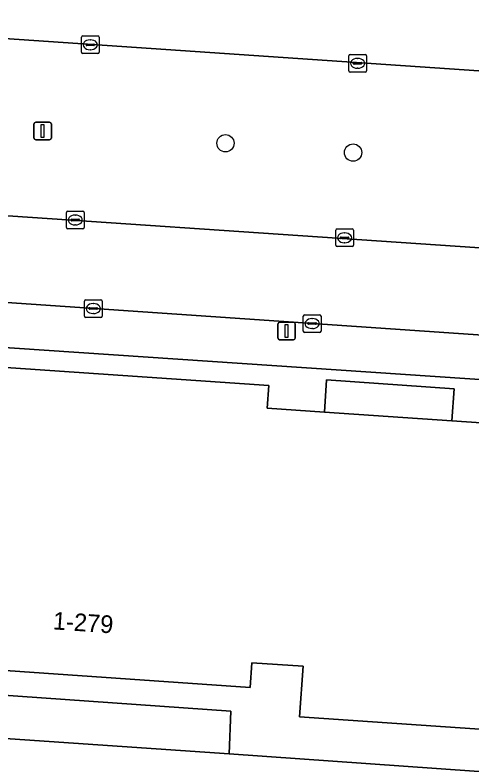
# Model space of a CAD drawing. Extents: x 161848 to 162726, y 385382 to 386521.
# Drawn here: x 161938.78 to 161964.65, y 385419.53 to 385462.04 of the extents above; entities that cross this region are included whole.
import ezdxf

# ---------------------------------------------------------------- set-up
doc = ezdxf.new("R2010")
doc.units = 0
for name, color, linetype in [('IMGEO_Boom', 7, 'Continuous'), ('IMGEO_Groenvoorziening', 7, 'Continuous'), ('IMGEO_Kolk', 7, 'Continuous'), ('IMGEO_Lichtmast', 7, 'Continuous'), ('IMGEO_Pand', 7, 'Continuous'), ('IMGEO_Pand_nummerreeks', 7, 'Continuous'), ('IMGEO_Parkeervlak_open', 7, 'Continuous'), ('IMGEO_Rijbaan_lokaal_open', 7, 'Continuous'), ('IMGEO_Voetpad_open', 7, 'Continuous')]:
    doc.layers.add(name, color=color, linetype=linetype)

msp = doc.modelspace()

# ---------------------------------------------------------------- linework, layer by layer
at = {"layer": 'IMGEO_Boom'}
for centre in [(161950.696, 385454.767), (161957.919, 385454.237)]:
    msp.add_circle(centre, 0.489, dxfattribs=at)
at = {"layer": 'IMGEO_Groenvoorziening'}
for points in [[(161937.585, 385423.515), (161935.592, 385423.652), (161935.532, 385422.431), (161924.241, 385423.063), (161925.505, 385442.926), (161920.48, 385443.216), (161918.939, 385422.345), (161950.913, 385420.167), (161950.994, 385422.569)], [(161919.121, 385409.529), (161979.347, 385401.608), (161984.51, 385417.786), (161950.913, 385420.167), (161918.939, 385422.345), (161918.799, 385420.451), (161919.509, 385420.403)]]:
    msp.add_lwpolyline(points, close=True, dxfattribs=at)
at = {"layer": 'IMGEO_Kolk'}
for p, q in [((161942.541, 385459.922), (161942.541, 385460.774)), ((161942.616, 385460.848), (161943.468, 385460.848)), ((161943.542, 385460.774), (161943.542, 385459.922)), ((161942.8, 385460.342), (161942.8, 385460.354)), ((161942.843, 385460.391), (161943.241, 385460.391)), ((161943.029, 385460.628), (161943.054, 385460.628)), ((161943.284, 385460.354), (161943.284, 385460.342)), ((161943.238, 385460.305), (161942.84, 385460.305)), ((161943.052, 385460.068), (161943.027, 385460.068)), ((161943.468, 385459.848), (161942.616, 385459.848)), ((161957.673, 385458.869), (161957.673, 385459.721)), ((161957.748, 385459.795), (161958.6, 385459.795)), ((161958.161, 385459.575), (161958.186, 385459.575)), ((161958.674, 385459.721), (161958.674, 385458.869)), ((161957.932, 385459.289), (161957.932, 385459.301)), ((161958.37, 385459.252), (161957.972, 385459.252)), ((161957.975, 385459.338), (161958.373, 385459.338)), ((161958.416, 385459.301), (161958.416, 385459.289)), ((161958.6, 385458.795), (161957.748, 385458.795)), ((161958.184, 385459.015), (161958.159, 385459.015)), ((161941.689, 385449.992), (161941.689, 385450.844)), ((161941.764, 385450.918), (161942.616, 385450.918)), ((161942.177, 385450.698), (161942.202, 385450.698)), ((161942.69, 385450.844), (161942.69, 385449.992)), ((161941.948, 385450.412), (161941.948, 385450.424)), ((161942.386, 385450.375), (161941.988, 385450.375)), ((161941.991, 385450.461), (161942.389, 385450.461)), ((161942.2, 385450.138), (161942.175, 385450.138)), ((161942.432, 385450.424), (161942.432, 385450.412)), ((161942.616, 385449.918), (161941.764, 385449.918)), ((161956.937, 385448.981), (161956.937, 385449.833)), ((161957.012, 385449.907), (161957.864, 385449.907)), ((161957.938, 385449.833), (161957.938, 385448.981)), ((161957.196, 385449.401), (161957.196, 385449.413)), ((161957.634, 385449.364), (161957.236, 385449.364)), ((161957.239, 385449.45), (161957.637, 385449.45)), ((161957.425, 385449.687), (161957.45, 385449.687)), ((161957.68, 385449.413), (161957.68, 385449.401)), ((161957.864, 385448.907), (161957.012, 385448.907)), ((161957.448, 385449.127), (161957.423, 385449.127)), ((161942.785, 385445.896), (161943.637, 385445.896)), ((161942.71, 385444.97), (161942.71, 385445.822)), ((161943.198, 385445.676), (161943.223, 385445.676)), ((161943.711, 385445.822), (161943.711, 385444.97)), ((161942.969, 385445.39), (161942.969, 385445.402)), ((161943.407, 385445.353), (161943.009, 385445.353)), ((161943.012, 385445.439), (161943.41, 385445.439)), ((161943.221, 385445.116), (161943.196, 385445.116)), ((161943.453, 385445.402), (161943.453, 385445.39)), ((161955.177, 385445.046), (161956.029, 385445.046)), ((161943.637, 385444.896), (161942.785, 385444.896)), ((161955.102, 385444.12), (161955.102, 385444.972)), ((161955.59, 385444.826), (161955.615, 385444.826)), ((161956.103, 385444.972), (161956.103, 385444.12)), ((161955.361, 385444.54), (161955.361, 385444.552)), ((161955.799, 385444.503), (161955.401, 385444.503)), ((161955.404, 385444.589), (161955.802, 385444.589)), ((161955.613, 385444.266), (161955.588, 385444.266)), ((161955.845, 385444.552), (161955.845, 385444.54)), ((161956.029, 385444.046), (161955.177, 385444.046))]:
    msp.add_line(p, q, dxfattribs=at)
for points in [[(161942.541, 385459.922), (161942.541, 385460.774)], [(161942.616, 385460.848), (161943.468, 385460.848)], [(161943.542, 385460.774), (161943.542, 385459.922)], [(161943.468, 385459.848), (161942.616, 385459.848)], [(161957.673, 385458.869), (161957.673, 385459.721)], [(161957.748, 385459.795), (161958.6, 385459.795)], [(161958.674, 385459.721), (161958.674, 385458.869)], [(161958.6, 385458.795), (161957.748, 385458.795)], [(161941.689, 385449.992), (161941.689, 385450.844)], [(161941.764, 385450.918), (161942.616, 385450.918)], [(161942.69, 385450.844), (161942.69, 385449.992)], [(161942.616, 385449.918), (161941.764, 385449.918)], [(161956.937, 385448.981), (161956.937, 385449.833)], [(161957.012, 385449.907), (161957.864, 385449.907)], [(161957.938, 385449.833), (161957.938, 385448.981)], [(161957.864, 385448.907), (161957.012, 385448.907)], [(161942.785, 385445.896), (161943.637, 385445.896)], [(161942.71, 385444.97), (161942.71, 385445.822)], [(161943.711, 385445.822), (161943.711, 385444.97)], [(161955.177, 385445.046), (161956.029, 385445.046)], [(161943.637, 385444.896), (161942.785, 385444.896)], [(161955.102, 385444.12), (161955.102, 385444.972)], [(161956.103, 385444.972), (161956.103, 385444.12)], [(161956.029, 385444.046), (161955.177, 385444.046)]]:
    msp.add_lwpolyline(points, dxfattribs=at)
for centre, radius, start, end in [((161942.618, 385460.772), 0.0765, 91.552, 178.448), ((161942.618, 385460.772), 0.0765, 91.552, 178.448), ((161943.466, 385460.772), 0.0765, 1.552, 88.448), ((161943.466, 385460.772), 0.0765, 1.552, 88.448), ((161942.84, 385460.351), 0.0403, 85.8775, 175.7526), ((161942.837, 385460.341), 0.0366, 178.938, 274.7102), ((161943.241, 385460.348), 0.043, 264.8664, 352.4533), ((161943.245, 385460.353), 0.0386, 1.7309, 96.639), ((161942.618, 385459.924), 0.0765, 181.552, 268.448), ((161942.618, 385459.924), 0.0765, 181.552, 268.448), ((161943.466, 385459.924), 0.0765, 271.552, 358.448), ((161943.466, 385459.924), 0.0765, 271.552, 358.448), ((161957.75, 385459.719), 0.0765, 91.552, 178.448), ((161957.75, 385459.719), 0.0765, 91.552, 178.448), ((161958.598, 385459.719), 0.0765, 1.552, 88.448), ((161958.598, 385459.719), 0.0765, 1.552, 88.448), ((161957.972, 385459.298), 0.0403, 85.8775, 175.7526), ((161957.969, 385459.288), 0.0366, 178.938, 274.7102), ((161958.373, 385459.295), 0.043, 264.8664, 352.4533), ((161958.377, 385459.3), 0.0386, 1.7309, 96.639), ((161957.75, 385458.871), 0.0765, 181.552, 268.448), ((161957.75, 385458.871), 0.0765, 181.552, 268.448), ((161958.598, 385458.871), 0.0765, 271.552, 358.448), ((161958.598, 385458.871), 0.0765, 271.552, 358.448), ((161941.766, 385450.842), 0.0765, 91.552, 178.448), ((161941.766, 385450.842), 0.0765, 91.552, 178.448), ((161942.614, 385450.842), 0.0765, 1.552, 88.448), ((161942.614, 385450.842), 0.0765, 1.552, 88.448), ((161941.988, 385450.421), 0.0403, 85.8775, 175.7526), ((161941.985, 385450.411), 0.0366, 178.938, 274.7102), ((161942.389, 385450.418), 0.043, 264.8664, 352.4533), ((161942.393, 385450.423), 0.0386, 1.7309, 96.639), ((161941.766, 385449.994), 0.0765, 181.552, 268.448), ((161941.766, 385449.994), 0.0765, 181.552, 268.448), ((161942.614, 385449.994), 0.0765, 271.552, 358.448), ((161942.614, 385449.994), 0.0765, 271.552, 358.448), ((161957.014, 385449.831), 0.0765, 91.552, 178.448), ((161957.014, 385449.831), 0.0765, 91.552, 178.448), ((161957.862, 385449.831), 0.0765, 1.552, 88.448), ((161957.862, 385449.831), 0.0765, 1.552, 88.448), ((161957.236, 385449.41), 0.0403, 85.8775, 175.7526), ((161957.233, 385449.4), 0.0366, 178.938, 274.7102), ((161957.637, 385449.407), 0.043, 264.8664, 352.4533), ((161957.641, 385449.412), 0.0386, 1.7309, 96.639), ((161957.014, 385448.983), 0.0765, 181.552, 268.448), ((161957.014, 385448.983), 0.0765, 181.552, 268.448), ((161957.862, 385448.983), 0.0765, 271.552, 358.448), ((161957.862, 385448.983), 0.0765, 271.552, 358.448), ((161942.787, 385445.82), 0.0765, 91.552, 178.448), ((161942.787, 385445.82), 0.0765, 91.552, 178.448), ((161943.635, 385445.82), 0.0765, 1.552, 88.448), ((161943.635, 385445.82), 0.0765, 1.552, 88.448), ((161943.009, 385445.399), 0.0403, 85.8775, 175.7526), ((161943.006, 385445.389), 0.0366, 178.938, 274.7102), ((161943.41, 385445.396), 0.043, 264.8664, 352.4533), ((161943.414, 385445.401), 0.0386, 1.7309, 96.639), ((161955.179, 385444.97), 0.0765, 91.552, 178.448), ((161955.179, 385444.97), 0.0765, 91.552, 178.448), ((161956.027, 385444.97), 0.0765, 1.552, 88.448), ((161956.027, 385444.97), 0.0765, 1.552, 88.448), ((161942.787, 385444.972), 0.0765, 181.552, 268.448), ((161942.787, 385444.972), 0.0765, 181.552, 268.448), ((161943.635, 385444.972), 0.0765, 271.552, 358.448), ((161943.635, 385444.972), 0.0765, 271.552, 358.448), ((161955.401, 385444.549), 0.0403, 85.8775, 175.7526), ((161955.398, 385444.539), 0.0366, 178.938, 274.7102), ((161955.802, 385444.546), 0.043, 264.8664, 352.4533), ((161955.806, 385444.551), 0.0386, 1.7309, 96.639), ((161955.179, 385444.122), 0.0765, 181.552, 268.448), ((161955.179, 385444.122), 0.0765, 181.552, 268.448), ((161956.027, 385444.122), 0.0765, 271.552, 358.448), ((161956.027, 385444.122), 0.0765, 271.552, 358.448)]:
    msp.add_arc(centre, radius, start, end, dxfattribs=at)
for centre, major_axis, ratio, start_param, end_param in [((161943.028, 385460.348), (-0.387, 0.002), 0.722429, 4.712389, 7.853982), ((161943.053, 385460.348), (-0.39, 0.002), 0.717154, 1.570796, 4.712389), ((161958.16, 385459.295), (-0.387, 0.002), 0.722429, 4.712389, 7.853982), ((161958.185, 385459.295), (-0.39, 0.002), 0.717154, 1.570796, 4.712389), ((161942.176, 385450.418), (-0.387, 0.002), 0.722429, 4.712389, 7.853982), ((161942.201, 385450.418), (-0.39, 0.002), 0.717154, 1.570796, 4.712389), ((161957.424, 385449.407), (-0.387, 0.002), 0.722429, 4.712389, 7.853982), ((161957.449, 385449.407), (-0.39, 0.002), 0.717154, 1.570796, 4.712389), ((161943.197, 385445.396), (-0.387, 0.002), 0.722429, 4.712389, 7.853982), ((161943.222, 385445.396), (-0.39, 0.002), 0.717154, 1.570796, 4.712389), ((161955.589, 385444.546), (-0.387, 0.002), 0.722429, 4.712389, 7.853982), ((161955.614, 385444.546), (-0.39, 0.002), 0.717154, 1.570796, 4.712389)]:
    msp.add_ellipse(centre, major_axis=major_axis, ratio=ratio, start_param=start_param, end_param=end_param, dxfattribs=at)
at = {"layer": 'IMGEO_Lichtmast'}
for p, q in [((161939.85, 385455.061), (161939.85, 385455.861)), ((161939.85, 385455.861), (161939.85, 385455.061)), ((161939.95, 385455.961), (161940.74, 385455.961)), ((161940.74, 385455.961), (161939.95, 385455.961)), ((161940.84, 385455.861), (161940.84, 385455.061)), ((161940.84, 385455.061), (161940.84, 385455.861)), ((161940.74, 385454.961), (161939.95, 385454.961)), ((161939.95, 385454.961), (161940.74, 385454.961)), ((161953.759, 385444.624), (161954.549, 385444.624)), ((161954.549, 385444.624), (161953.759, 385444.624)), ((161953.659, 385443.724), (161953.659, 385444.524)), ((161953.659, 385444.524), (161953.659, 385443.724)), ((161954.649, 385444.524), (161954.649, 385443.724)), ((161954.649, 385443.724), (161954.649, 385444.524)), ((161954.549, 385443.624), (161953.759, 385443.624)), ((161953.759, 385443.624), (161954.549, 385443.624))]:
    msp.add_line(p, q, dxfattribs=at)
for points in [[(161940.27, 385455.836), (161940.42, 385455.836), (161940.42, 385455.086), (161940.27, 385455.086), (161940.27, 385455.836)], [(161954.079, 385444.499), (161954.229, 385444.499), (161954.229, 385443.749), (161954.079, 385443.749), (161954.079, 385444.499)]]:
    msp.add_lwpolyline(points, dxfattribs=at)
for centre, start, end in [((161939.95, 385455.861), 90, 180), ((161939.95, 385455.861), 90, 180), ((161940.74, 385455.861), 0, 90), ((161940.74, 385455.861), 360, 90), ((161939.95, 385455.061), 180, 270), ((161939.95, 385455.061), 180, 270), ((161940.74, 385455.061), 270, 0), ((161940.74, 385455.061), 270, 0), ((161953.759, 385444.524), 90, 180), ((161953.759, 385444.524), 90, 180), ((161954.549, 385444.524), 0, 90), ((161954.549, 385444.524), 360, 90), ((161953.759, 385443.724), 180, 270), ((161953.759, 385443.724), 180, 270), ((161954.549, 385443.724), 270, 0), ((161954.549, 385443.724), 270, 0)]:
    msp.add_arc(centre, 0.1, start, end, dxfattribs=at)
at = {"layer": 'IMGEO_Pand'}
msp.add_lwpolyline([(161977.598, 385438.072), (161963.511, 385439.037), (161956.298, 385439.531), (161953.055, 385439.753), (161953.142, 385441.032), (161926.96, 385442.825), (161926.423, 385435.15), (161926.789, 385435.122), (161926.551, 385431.961), (161926.228, 385431.986), (161925.693, 385424.331), (161934.422, 385423.733), (161934.517, 385425.127), (161937.676, 385424.911), (161952.097, 385423.924), (161952.193, 385425.321), (161955.086, 385425.123), (161954.89, 385422.261), (161988.226, 385419.978)], dxfattribs=at)
at = {"layer": 'IMGEO_Parkeervlak_open'}
for points in [[(161979.742, 385457.49), (161979.773, 385457.856), (161973.336, 385458.313), (161923.766, 385461.69), (161923.043, 385451.687), (161972.608, 385448.334), (161979.046, 385447.88), (161979.068, 385448.168)], [(161982.306, 385442.712), (161927.586, 385446.469)], [(161931.458, 385443.642), (161979.088, 385440.424)]]:
    msp.add_lwpolyline(points, dxfattribs=at)
at = {"layer": 'IMGEO_Rijbaan_lokaal_open'}
msp.add_lwpolyline([(161989.02, 385462.302), (161973.719, 385463.339), (161924.082, 385466.568), (161926.246, 385500), (161926.302, 385500.859), (161921.48, 385501.182), (161920.322, 385501.259), (161920.255, 385500), (161916.98, 385450.354), (161916.773, 385447.176), (161920.699, 385446.942), (161927.586, 385446.469), (161982.306, 385442.712), (161982.6, 385442.692), (161987.941, 385442.31), (161988.372, 385450.247)], close=True, dxfattribs=at)
msp.add_lwpolyline([(161979.068, 385448.168), (161979.046, 385447.88), (161972.608, 385448.334), (161923.043, 385451.687), (161923.766, 385461.69), (161973.336, 385458.313), (161979.773, 385457.856), (161979.742, 385457.49)], dxfattribs=at)
at = {"layer": 'IMGEO_Voetpad_open'}
for points in [[(161927.586, 385446.469), (161920.699, 385446.942), (161920.48, 385443.216), (161925.505, 385442.926), (161926.96, 385442.825), (161953.142, 385441.032), (161953.055, 385439.753), (161956.298, 385439.531), (161956.423, 385441.348), (161963.636, 385440.854), (161963.511, 385439.037), (161977.598, 385438.072), (161977.686, 385439.361), (161980.74, 385439.151), (161989.482, 385438.553), (161989.119, 385442.212)], [(161979.088, 385440.424), (161931.458, 385443.642)]]:
    msp.add_lwpolyline(points, dxfattribs=at)
for points in [[(161963.511, 385439.037), (161963.636, 385440.854), (161956.423, 385441.348), (161956.298, 385439.531)], [(161937.676, 385424.911), (161937.594, 385423.66), (161937.585, 385423.515), (161950.994, 385422.569), (161950.913, 385420.167), (161984.51, 385417.786), (161986.467, 385417.729), (161987.589, 385417.61), (161988.226, 385419.978), (161954.89, 385422.261), (161955.086, 385425.123), (161952.193, 385425.321), (161952.097, 385423.924)]]:
    msp.add_lwpolyline(points, close=True, dxfattribs=at)

# ---------------------------------------------------------------- texts
at = {"layer": 'IMGEO_Pand_nummerreeks'}
msp.add_text('1-279', height=1, rotation=356.0853, dxfattribs=at).set_placement((161940.9, 385427.216))

doc.saveas('drawing.dxf')
